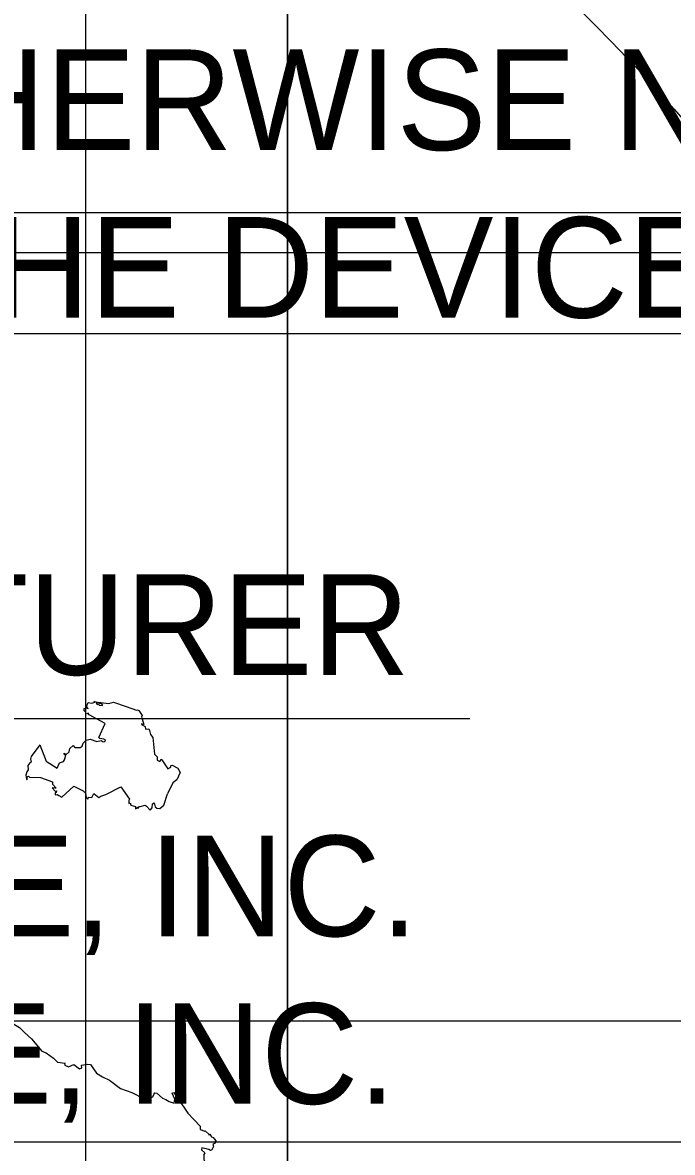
# Model space of a CAD drawing. Extents: x 19590 to 20151, y 19944 to 20103.
# Drawn here: x 20132.16 to 20135.37, y 20084.16 to 20089.75 of the extents above; entities that cross this region are included whole.
import ezdxf

# ---------------------------------------------------------------- set-up
doc = ezdxf.new("R2010")
doc.units = 0
for name, color, linetype in [('DETAIL_TEXT_DIMEN_PR', 7, 'Continuous'), ('Sheet_Border_Prof_Triple_Grid+Sta+EL_40x', 7, 'Continuous'), ('Sheet_Border_Prof_Triple_Grid+Sta+EL_50x', 7, 'Continuous'), ('Sheet_Border_TitleSheet', 7, 'Continuous'), ('Sheet_Border_XS_Grid', 7, 'Continuous')]:
    doc.layers.add(name, color=color, linetype=linetype)

msp = doc.modelspace()

# ---------------------------------------------------------------- linework, layer by layer
at = {"layer": 'DETAIL_TEXT_DIMEN_PR'}
msp.add_line((20127.4887, 20086.3107), (20134.3699, 20086.3107), dxfattribs=at)
at = {"layer": 'Sheet_Border_Prof_Triple_Grid+Sta+EL_40x'}
for p, q in [((20132.4672, 20093.6133), (20132.4672, 20016.2133)), ((20137.4672, 20088.6133), (20017.4672, 20088.6133))]:
    msp.add_line(p, q, dxfattribs=at)
at = {"layer": 'Sheet_Border_Prof_Triple_Grid+Sta+EL_50x'}
for p, q in [((20133.4672, 20092.2133), (20133.4672, 20017.8133)), ((20137.4672, 20088.2133), (20017.4672, 20088.2133)), ((20137.4672, 20084.2133), (20017.4672, 20084.2133))]:
    msp.add_line(p, q, dxfattribs=at)
at = {"layer": 'Sheet_Border_TitleSheet'}
for points in [[(20132.5643, 20086.2851), (20132.4858, 20086.3273), (20132.4801, 20086.336), (20132.4741, 20086.3331), (20132.4695, 20086.3342), (20132.4684, 20086.3409), (20132.4606, 20086.3474), (20132.4613, 20086.36), (20132.4683, 20086.3623), (20132.4799, 20086.3588), (20132.4727, 20086.3695), (20132.4805, 20086.389), (20132.4982, 20086.3866), (20132.5131, 20086.3904), (20132.509, 20086.3939), (20132.5204, 20086.3932), (20132.5197, 20086.3881), (20132.5254, 20086.3798), (20132.5322, 20086.3818), (20132.5351, 20086.3761), (20132.5507, 20086.3737), (20132.5529, 20086.3796), (20132.5274, 20086.3895), (20132.5303, 20086.3912), (20132.5835, 20086.3842), (20132.6065, 20086.3913), (20132.6685, 20086.3694)], [(20132.6685, 20086.3694), (20132.7191, 20086.3517), (20132.7255, 20086.3535), (20132.7317, 20086.3488), (20132.7474, 20086.325), (20132.7442, 20086.317), (20132.7477, 20086.3088), (20132.7557, 20086.2802), (20132.7445, 20086.2841), (20132.7452, 20086.2799), (20132.7623, 20086.271), (20132.764, 20086.2575), (20132.7809, 20086.2588), (20132.7845, 20086.2507), (20132.7899, 20086.2309), (20132.8003, 20086.2155), (20132.8085, 20086.1342), (20132.8223, 20086.1195), (20132.8219, 20086.1043), (20132.8361, 20086.0978), (20132.8415, 20086.1082), (20132.8457, 20086.106), (20132.8743, 20086.0614), (20132.8901, 20086.0687), (20132.8904, 20086.0766), (20132.8959, 20086.0795), (20132.9237, 20086.0635), (20132.9367, 20086.0426), (20132.9199, 20086.0065), (20132.8991, 20085.9923), (20132.8733, 20085.937)], [(20132.2733, 20086.0995), (20132.3275, 20086.0644), (20132.3385, 20086.0909), (20132.3591, 20086.0975), (20132.3631, 20086.1047), (20132.3706, 20086.1292), (20132.3639, 20086.1306), (20132.3624, 20086.1385), (20132.3715, 20086.1319), (20132.3863, 20086.1454), (20132.3893, 20086.1614), (20132.4067, 20086.1761), (20132.4153, 20086.1668), (20132.4415, 20086.1667), (20132.4511, 20086.173), (20132.4557, 20086.1875), (20132.4705, 20086.2029), (20132.4901, 20086.2072), (20132.5241, 20086.1963), (20132.5445, 20086.2007), (20132.5557, 20086.194), (20132.5633, 20086.1964), (20132.5657, 20086.205), (20132.5586, 20086.2072), (20132.5377, 20086.2109), (20132.5335, 20086.2166), (20132.5643, 20086.2851)], [(20132.2415, 20086.1795), (20132.1991, 20086.1223), (20132.1949, 20086.1087), (20132.1987, 20086.0932), (20132.1918, 20086.0903), (20132.1813, 20086.0767), (20132.1835, 20086.0564), (20132.1765, 20086.0461), (20132.1713, 20086.0299), (20132.1757, 20086.0104), (20132.1782, 20086.0069), (20132.1795, 20086.0217), (20132.1859, 20086.0248), (20132.1896, 20086.019), (20132.2449, 20086.0181)], [(20132.2415, 20086.1795), (20132.2733, 20086.0995)], [(20132.2449, 20086.0181), (20132.3034, 20085.996), (20132.3047, 20085.9848), (20132.3228, 20085.9651), (20132.3152, 20085.9659), (20132.3021, 20085.9667), (20132.3168, 20085.9496), (20132.3241, 20085.9522), (20132.3225, 20085.9438), (20132.3179, 20085.9424), (20132.3171, 20085.9322), (20132.3277, 20085.9345), (20132.3351, 20085.9295), (20132.3505, 20085.9209), (20132.4102, 20085.9747)], [(20132.4102, 20085.9747), (20132.4554, 20085.9521), (20132.4675, 20085.9412), (20132.4706, 20085.9192), (20132.4767, 20085.9146), (20132.48, 20085.9102), (20132.4816, 20085.92), (20132.4989, 20085.9198), (20132.508, 20085.938), (20132.5331, 20085.9187), (20132.5439, 20085.9258), (20132.5678, 20085.9334), (20132.6423, 20085.9714)], [(20132.6423, 20085.9714), (20132.6851, 20085.9102), (20132.6816, 20085.9044), (20132.6823, 20085.8895), (20132.6887, 20085.8926), (20132.6918, 20085.8812), (20132.7157, 20085.8744), (20132.7145, 20085.8634), (20132.7257, 20085.8712), (20132.7268, 20085.8644), (20132.7343, 20085.8737), (20132.7385, 20085.874), (20132.7628, 20085.8811), (20132.7699, 20085.8761), (20132.7869, 20085.8563), (20132.7979, 20085.868), (20132.7998, 20085.8871), (20132.8067, 20085.8923), (20132.8129, 20085.8727), (20132.8199, 20085.8664), (20132.8355, 20085.8646), (20132.8555, 20085.881), (20132.8733, 20085.937)], [(20132.0941, 20084.8087), (20132.1406, 20084.7803), (20132.1663, 20084.7567), (20132.1995, 20084.7253), (20132.2516, 20084.6635), (20132.2723, 20084.6564), (20132.3093, 20084.6287), (20132.3281, 20084.6094), (20132.3661, 20084.6041), (20132.3627, 20084.6028), (20132.3653, 20084.5946), (20132.3831, 20084.5865), (20132.4103, 20084.5978), (20132.4375, 20084.5759), (20132.4485, 20084.581), (20132.4483, 20084.5954), (20132.4791, 20084.6002), (20132.493, 20084.5974), (20132.522, 20084.5544), (20132.5509, 20084.537), (20132.5857, 20084.5208), (20132.6413, 20084.4785), (20132.6963, 20084.4588)], [(20132.6963, 20084.4588), (20132.7573, 20084.4285), (20132.7719, 20084.4406), (20132.7867, 20084.4328), (20132.8002, 20084.4383), (20132.8055, 20084.4496), (20132.8105, 20084.4578), (20132.8211, 20084.4555), (20132.8483, 20084.431), (20132.8653, 20084.4249), (20132.8817, 20084.4148), (20132.9059, 20084.4068), (20132.909, 20084.4266), (20132.8969, 20084.4561), (20132.9049, 20084.4595), (20132.9257, 20084.4282), (20132.9743, 20084.3563)], [(20132.9743, 20084.3563), (20133.0343, 20084.2922), (20133.0357, 20084.277), (20133.0573, 20084.2677), (20133.059, 20084.2702), (20133.0781, 20084.2535), (20133.0777, 20084.249), (20133.0828, 20084.2527), (20133.0918, 20084.2404), (20133.0989, 20084.2372), (20133.1126, 20084.22), (20133.1077, 20084.2073), (20133.0973, 20084.203), (20133.1007, 20084.1928), (20133.0933, 20084.175), (20133.0861, 20084.1725), (20133.0781, 20084.1765), (20133.043, 20084.1852), (20133.0423, 20084.1761), (20133.0581, 20084.1614), (20133.0526, 20084.1524), (20133.0529, 20084.1264), (20133.0898, 20084.057)]]:
    msp.add_lwpolyline(points, dxfattribs=at)
msp.add_circle((20128.2672, 20083.0179), 9.5071, dxfattribs=at)
at = {"layer": 'Sheet_Border_XS_Grid'}
for p, q in [((20133.4672, 20016.8133), (20133.4672, 20092.8133)), ((20013.4672, 20088.8133), (20141.4672, 20088.8133)), ((20013.4672, 20084.8133), (20141.4672, 20084.8133))]:
    msp.add_line(p, q, dxfattribs=at)

# ---------------------------------------------------------------- texts
at = {"layer": 'DETAIL_TEXT_DIMEN_PR'}
for s, p in [('NEOPRENE (OR EQUIVALENT) SEAL ACROSS THE DECK.  UNLESS OTHERWISE NOTED ON', (20109.2715, 20089.1227)), ('THE PLANS, THE CONTRACTOR HAS THE OPTION OF USING ANY OF THE DEVICES LISTED', (20109.2715, 20088.2933)), ('MANUFACTURER', (20128.4887, 20086.5259))]:
    msp.add_text(s, height=0.497619, rotation=0, dxfattribs=at).set_placement(p)
for s, p in [('WABO STRIP SEAL - TYPE M ............... WATSON-BOWMAN & ACME, INC.', (20111.1901, 20085.2327)), ('WABO STRIP SEAL - TYPE A ............... WATSON-BOWMAN & ACME, INC.', (20111.1901, 20084.4033))]:
    msp.add_text(s, height=0.497619, dxfattribs=at).set_placement(p)

doc.saveas('drawing.dxf')
